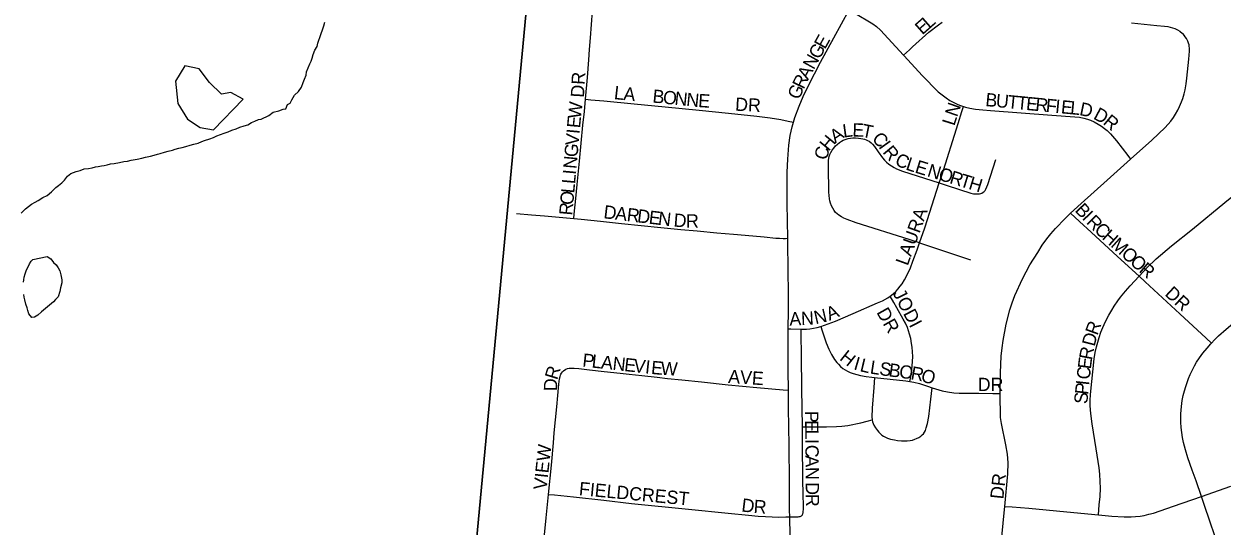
# Model space of a CAD drawing. Extents: x 1410790 to 1770854, y 448063 to 770588.
# Drawn here: x 1522235 to 1526748, y 644151 to 646042 of the extents above; entities that cross this region are included whole.
import ezdxf

# ---------------------------------------------------------------- set-up
doc = ezdxf.new("R2010")
doc.units = 0
for name, color, linetype in [('GM_X_City_Street', 7, 'Continuous'), ('GM_X_City_Street_Text', 7, 'Continuous'), ('GM_X_Minor_Lake', 7, 'Continuous'), ('GM_X_Minor_River', 7, 'Continuous'), ('GM_X_Section', 7, 'Continuous')]:
    doc.layers.add(name, color=color, linetype=linetype)

msp = doc.modelspace()

# ---------------------------------------------------------------- linework, layer by layer
at = {"layer": 'GM_X_City_Street'}
for points in [[(1524350.7, 645758.7), (1524358, 645841), (1524363.1, 645907.3), (1524366, 645946.6), (1524369.1, 645989.5), (1524376.6, 646090.4), (1524380.1, 646136.2), (1524383.9, 646189.3), (1524384.9, 646204.1)], [(1525134.1, 645671.9), (1525139.4, 645689.4), (1525155.3, 645732.8), (1525170.6, 645769.3), (1525190.1, 645811.1), (1525236.1, 645898.2), (1525285.9, 645990.7), (1525343.1, 646095.3)], [(1525343.1, 646095.3), (1525360.6, 646085), (1525432.1, 646042.6), (1525445.9, 646032.7), (1525461.3, 646019.5), (1525548.5, 645924.5)], [(1525548.5, 645924.5), (1525570.5, 645945.3), (1525582.4, 645956.6), (1525643.9, 646010.9), (1525680, 646039.4), (1525694.3, 646049.3)], [(1526407.6, 646046.6), (1526502.9, 646037.1), (1526531.3, 646034.2), (1526543.4, 646032.3), (1526552.6, 646030.4), (1526561.8, 646027.8), (1526570.6, 646024.9), (1526580.7, 646020.3), (1526588.6, 646015.2), (1526598.5, 646006.7), (1526605.9, 645999.2)], [(1526403.6, 645532.9), (1526483.9, 645605), (1526533.6, 645652.1), (1526554.7, 645676.5), (1526564.6, 645689.5), (1526573, 645703.1), (1526581.7, 645717.7), (1526588, 645731.6), (1526595.5, 645749.5), (1526599.8, 645761.6), (1526605.5, 645779.2), (1526609.4, 645794.7), (1526613.4, 645817.3), (1526615.8, 645837.6), (1526623.5, 645909.1), (1526625.3, 645939.6), (1526625.5, 645951.5), (1526624.8, 645959.3), (1526623.8, 645964.3), (1526621.8, 645970.6), (1526619.4, 645977), (1526613.8, 645987.5), (1526605.9, 645999.2)], [(1526435.6, 645092.6), (1526464.4, 645123.5), (1526499.9, 645157.6), (1526557.4, 645206.3), (1526636.9, 645269.6), (1526758.6, 645369.5), (1526849.9, 645444.3), (1526878.4, 645471.4), (1526890, 645484.2), (1526901, 645497.8), (1526913.3, 645515.3), (1526925.1, 645533.8), (1526933, 645547.4), (1526938.3, 645558.8), (1526944.9, 645574.2), (1526951, 645591.2), (1526956.8, 645608.9), (1526961.2, 645625.8), (1526966, 645647.6), (1526969.3, 645667.6), (1526980.1, 645758.8), (1527002.7, 645980.6)], [(1525548.5, 645924.5), (1525550.3, 645922.5), (1525619, 645847.6), (1525679.4, 645787), (1525693.7, 645774.9), (1525708.8, 645763.6), (1525722.6, 645754.6), (1525738.3, 645746.1), (1525750.1, 645740.5), (1525759.7, 645736.7), (1525774.2, 645731.6)], [(1524306, 645309.1), (1524307.7, 645326.4), (1524313.5, 645384.6), (1524319.1, 645438.2), (1524328.3, 645525.7), (1524341, 645661.1), (1524346.7, 645713.2), (1524350.7, 645758.7)], [(1524350.7, 645758.7), (1524370.8, 645757), (1524420, 645752.9), (1524534.1, 645741.8), (1524651.1, 645730), (1524778.2, 645717.8), (1524888.8, 645706.8), (1524996.3, 645695.5), (1525046.4, 645688.9), (1525086.5, 645682.1), (1525113.8, 645676.3), (1525134.1, 645671.9)], [(1525683.1, 645443.4), (1525692.2, 645471.6), (1525754, 645667.6), (1525768.2, 645712.8), (1525774.2, 645731.6)], [(1525774.2, 645731.6), (1525781.7, 645729), (1525797.7, 645725.2), (1525819.7, 645721.8), (1525846.9, 645718.5), (1525875.3, 645716.3), (1526107.2, 645699), (1526193, 645692.8), (1526211.5, 645690.7), (1526227.3, 645687.4), (1526241.2, 645683.7), (1526253.2, 645679.4), (1526266.7, 645673.5), (1526281.5, 645665.4), (1526293.4, 645657.8), (1526305.4, 645648.7), (1526314.9, 645640.9), (1526328.4, 645628.1), (1526350.4, 645602.4), (1526392.9, 645546.8), (1526403.6, 645532.9)], [(1525112.2, 645234.9), (1525110.6, 645366), (1525110, 645484.2), (1525112, 645533.6), (1525116.4, 645586.2), (1525121.4, 645622.2), (1525128.7, 645654.6), (1525134.1, 645671.9)], [(1525266, 645528), (1525266.9, 645536.4), (1525268.5, 645543.1), (1525271, 645550.1), (1525274.6, 645557.6), (1525279.9, 645566.5), (1525285.2, 645574), (1525292.7, 645582.7), (1525298.9, 645588.9), (1525307.1, 645595.4), (1525314.3, 645600.3), (1525321.4, 645604.4), (1525329.1, 645607.7), (1525340.2, 645611.1), (1525348.8, 645612.6), (1525358, 645613.3), (1525367.9, 645613.3), (1525378.2, 645612.6), (1525387.4, 645611.3), (1525395.1, 645609.7), (1525401.4, 645608.2), (1525407, 645606.3), (1525412.2, 645603.9), (1525418.8, 645600.5), (1525426, 645594.7), (1525431.8, 645589.4), (1525439, 645581), (1525452.8, 645560.7), (1525469.2, 645537.8), (1525476.4, 645529.1), (1525484, 645521.6), (1525493, 645514.2), (1525502.9, 645507.4), (1525513.3, 645501.6), (1525522.4, 645497.1), (1525544.8, 645488), (1525683.1, 645443.4)], [(1525608.9, 645218.4), (1525569.4, 645230.8), (1525369.8, 645293.6), (1525335.5, 645306), (1525323.8, 645310.9), (1525314.1, 645315.5), (1525304.2, 645322), (1525298, 645327.1), (1525292.4, 645332.4), (1525286.6, 645339.9), (1525281.8, 645348), (1525277, 645357.7), (1525273.4, 645367.3), (1525271, 645375.8), (1525269.6, 645383.2), (1525268, 645395.8), (1525267.6, 645408.8), (1525266.3, 645505.3), (1525266, 645528)], [(1525683.1, 645443.4), (1525712.5, 645433.8), (1525801.8, 645405.6), (1525812.4, 645403.1), (1525819.3, 645402), (1525824.5, 645401.9), (1525830, 645402.2), (1525834.8, 645402.7), (1525839.7, 645404), (1525843.4, 645405.4), (1525848.4, 645408.3), (1525852, 645410.9), (1525856.1, 645415.6), (1525858.5, 645419.9), (1525862.5, 645429.3), (1525865.5, 645437.4), (1525896, 645531.2)], [(1526177.8, 645329.2), (1526217.3, 645366.6), (1526315.4, 645453.7), (1526403.6, 645532.9)], [(1525608.9, 645218.4), (1525628.7, 645274.9), (1525683.1, 645443.4)], [(1524090.1, 645329), (1524147.3, 645323.8), (1524195.4, 645319.4), (1524265.6, 645312.8), (1524306, 645309.1)], [(1525912.9, 644650.1), (1525913.9, 644728.4), (1525916.5, 644790.9), (1525919.4, 644822.4), (1525923.8, 644849.9), (1525935.4, 644911.5), (1525949.3, 644965.8), (1525957.5, 644992.3), (1525967.1, 645019.2), (1525995.9, 645082.2), (1526024, 645134.5), (1526053.6, 645182.1), (1526071.1, 645208.7), (1526088.2, 645232.5), (1526103.6, 645252.4), (1526120.3, 645272.2), (1526157.5, 645310), (1526177.8, 645329.2)], [(1526177.8, 645329.2), (1526211.7, 645297.7), (1526255, 645257.6), (1526354.9, 645167), (1526435.6, 645092.6)], [(1524306, 645309.1), (1524334.1, 645306.5), (1524406.7, 645299.1), (1524486.2, 645290.8), (1524634, 645275.4), (1524709.3, 645268.5), (1524771.2, 645262.8), (1524845.5, 645255.9), (1524908.3, 645250.3), (1524980.3, 645243.9), (1525023.9, 645240), (1525067.4, 645236.1), (1525081.5, 645235.2), (1525094.7, 645234.6), (1525103.5, 645234.8), (1525112.2, 645234.9)], [(1525114.1, 644893.5), (1525114.6, 644962.8), (1525114.9, 645031.6), (1525114, 645110.3), (1525112.3, 645225), (1525112.2, 645234.9)], [(1525497.4, 645016.7), (1525509.3, 645025.9), (1525520.3, 645036.3), (1525527.5, 645043.9), (1525536.1, 645054.7), (1525543.1, 645064.1), (1525551.9, 645078.9), (1525559.4, 645091.9), (1525574.1, 645124.3), (1525583.3, 645148.5), (1525599.4, 645191.4), (1525608.9, 645218.4)], [(1525608.9, 645218.4), (1525733.3, 645176.6), (1525800.7, 645154)], [(1526708.3, 644840.1), (1526719.9, 644852.7), (1526735.2, 644867.4), (1526763.6, 644893.2), (1526804, 644927.1), (1526892.1, 644996.4), (1527010.7, 645089.8), (1527047.1, 645120.1), (1527070.7, 645140.2)], [(1526282.6, 644193), (1526285.8, 644230.5), (1526288.6, 644263.1), (1526290.1, 644294), (1526289.4, 644318.8), (1526287.9, 644347.1), (1526285.7, 644370.8), (1526274.3, 644442.3), (1526258.9, 644536.3), (1526253.6, 644575), (1526251.8, 644604.5), (1526251.8, 644624.2), (1526253.2, 644647.1), (1526267, 644781), (1526270.3, 644804.7), (1526275, 644826.2), (1526284.7, 644860.9), (1526291.8, 644881.2), (1526298.9, 644898.7), (1526309.4, 644922), (1526321.3, 644945), (1526332.7, 644964.6), (1526341.3, 644978.9), (1526355.5, 644999.7), (1526365.9, 645013.7), (1526384.1, 645035.8), (1526401.7, 645056.4), (1526435.6, 645092.6)], [(1526435.6, 645092.6), (1526458.8, 645071.2), (1526589.4, 644950.9), (1526688.1, 644859), (1526708.3, 644840.1)], [(1525236.6, 644902.4), (1525291.8, 644923.1), (1525358.3, 644951.3), (1525450.4, 644991.4), (1525468.5, 644999.7), (1525488.8, 645010.7), (1525497.4, 645016.7)], [(1525572.6, 644695.9), (1525574.6, 644707.3), (1525579.1, 644739.2), (1525582.3, 644771.5), (1525582.9, 644789.3), (1525582.4, 644807.1), (1525580.6, 644824.5), (1525578.6, 644839.3), (1525575.6, 644857), (1525571.1, 644874.2), (1525562.8, 644898.6), (1525555.8, 644914.9), (1525547.5, 644930.8), (1525523.6, 644973.6), (1525511.5, 644993.1), (1525497.4, 645016.7)], [(1525114.6, 644662.5), (1525113.9, 644736.5), (1525113.8, 644841.5), (1525114.1, 644893.5)], [(1525114.1, 644893.5), (1525123.7, 644893.4), (1525163, 644893.3)], [(1525163, 644893.3), (1525183, 644893.3), (1525195.5, 644894.1), (1525209.7, 644896.2), (1525223.2, 644899.1), (1525236.6, 644902.4)], [(1525167.2, 644525), (1525165.4, 644667.7), (1525164, 644792.2), (1525163.2, 644874.6), (1525163, 644893.3)], [(1525236.6, 644902.4), (1525242, 644886.7), (1525257.3, 644841.8), (1525266.9, 644817.9), (1525277.5, 644797), (1525288.4, 644778.2), (1525296.5, 644767.7), (1525303, 644760.5), (1525311.4, 644752.2), (1525319.8, 644745), (1525327.9, 644740), (1525337.1, 644735.1), (1525346.9, 644730.1), (1525358.2, 644726.2), (1525372.1, 644722), (1525386.8, 644718.6), (1525407.6, 644714.8), (1525429, 644711.8), (1525439.5, 644710.7)], [(1526670.5, 644262.5), (1526650.1, 644322.1), (1526635.2, 644362.3), (1526619.4, 644408.3), (1526610.3, 644437.9), (1526602.7, 644465.3), (1526598.7, 644484.8), (1526596, 644503.1), (1526593.7, 644523), (1526592.7, 644541.9), (1526593.3, 644574.1), (1526595.1, 644600.9), (1526598, 644624.4), (1526601.6, 644642.8), (1526606.7, 644660.5), (1526611.3, 644677.1), (1526616.4, 644692.2), (1526622.2, 644707.2), (1526627.9, 644722.5), (1526636.2, 644739.9), (1526643.8, 644754.6), (1526651.9, 644768.1), (1526663.3, 644784.9), (1526676.2, 644802.5), (1526692.2, 644821.7), (1526705.7, 644837.3), (1526708.3, 644840.1)], [(1524267.7, 644736.4), (1524276.4, 644741.5), (1524283.2, 644744.1), (1524289.3, 644745.3), (1524295.7, 644746.2), (1524307.7, 644745.8), (1524325.9, 644744.4), (1524365.6, 644739.8), (1524421.2, 644733.7), (1524480.7, 644727.2), (1524514.6, 644723.4), (1524562.6, 644717.9), (1524620.8, 644711.6), (1524659.7, 644707.4), (1524713.8, 644701.5), (1524787.6, 644693.8), (1524888.1, 644683.3), (1524995.4, 644672.5), (1525095, 644664.2), (1525114.6, 644662.5)], [(1524211.2, 644270.4), (1524222.6, 644380.6), (1524229.5, 644465), (1524232.9, 644501.9), (1524237.4, 644551.9), (1524242, 644600.4), (1524250, 644685.4), (1524252.7, 644705.3), (1524254.6, 644714.3), (1524256.1, 644719.2), (1524258, 644723.5), (1524260.2, 644727.4), (1524263.3, 644731.7), (1524267.7, 644736.4)], [(1525439.5, 644710.7), (1525436.6, 644673.2), (1525430.5, 644594.6), (1525429, 644561.3), (1525429.8, 644553), (1525430.2, 644550.7)], [(1525439.5, 644710.7), (1525557.2, 644697.9), (1525572.6, 644695.9)], [(1525572.6, 644695.9), (1525587.3, 644692.9), (1525608.7, 644687.9), (1525639.2, 644678), (1525656.8, 644672.2)], [(1525119.6, 644185.8), (1525119.1, 644211.6), (1525118.7, 644316.6), (1525117.3, 644454.3), (1525115.3, 644595.4), (1525114.6, 644662.5)], [(1525430.2, 644550.7), (1525431.5, 644543.5), (1525433.7, 644537.4), (1525436.9, 644530.9), (1525442.9, 644520.6), (1525449.9, 644511.1), (1525455.6, 644504.3), (1525461.3, 644498.2), (1525466.6, 644494.1), (1525472.6, 644489.9), (1525480.7, 644485.5), (1525488.3, 644482.4), (1525499.2, 644479), (1525514.3, 644475.7), (1525526.2, 644474), (1525541.1, 644472.4), (1525551.8, 644471.6), (1525562.6, 644472.1), (1525573.3, 644473.6), (1525581.5, 644475.2), (1525590.8, 644478.2), (1525597.8, 644481), (1525606.2, 644485), (1525613.3, 644489.7), (1525618.8, 644494.3), (1525623.4, 644499.1), (1525626.8, 644504.3), (1525630.5, 644511.3), (1525634.2, 644521.3), (1525638.7, 644537.4), (1525643.3, 644563.8), (1525651.4, 644628.5), (1525656.8, 644672.2)], [(1525656.8, 644672.2), (1525669.3, 644668), (1525694.3, 644661.1), (1525713.6, 644656.9), (1525737.5, 644653.3), (1525757.5, 644652.3), (1525832.5, 644651.1), (1525885, 644650.4), (1525912.9, 644650.1)], [(1525929.7, 644225.3), (1525940.8, 644347.4), (1525942.5, 644389.6), (1525940.2, 644421.8), (1525934.3, 644456.9), (1525917.6, 644537.4), (1525914.2, 644559.6), (1525913.2, 644577), (1525912.7, 644633.1), (1525912.9, 644650.1)], [(1525119.6, 644185.8), (1525146.7, 644186.1), (1525151.1, 644186.2), (1525154.8, 644186.6), (1525157.4, 644187), (1525159.4, 644187.8), (1525161, 644188.5), (1525163.6, 644190), (1525165, 644191.3), (1525166.2, 644192.5), (1525167.2, 644193.6), (1525168, 644194.9), (1525169, 644197), (1525169.6, 644198.9), (1525170.1, 644201.5), (1525170.4, 644203.6), (1525170.9, 644207.7), (1525171.2, 644212.4), (1525171.1, 644232.1), (1525170.6, 644265.1), (1525169.6, 644331.1), (1525168.3, 644455.8), (1525167.8, 644502), (1525167.2, 644525)], [(1525167.2, 644525), (1525182.5, 644525), (1525258.2, 644525), (1525295.7, 644526), (1525315.6, 644527.1), (1525338.4, 644530.2), (1525387.3, 644540.1), (1525411.7, 644546.2), (1525430.2, 644550.7)], [(1526670.5, 644262.5), (1526781.8, 644301.1)], [(1524169.1, 643778.1), (1524173, 643829.6), (1524180.1, 643923.8), (1524191.8, 644080.7), (1524201.9, 644181.7), (1524211.2, 644270.4)], [(1524211.2, 644270.4), (1524233.4, 644268.2), (1524305.7, 644261.1), (1524419.4, 644248.4), (1524523.5, 644236.3), (1524738.2, 644214.9), (1524887.2, 644199.8), (1524965, 644192), (1525001.2, 644188.9), (1525028.4, 644186.9), (1525079, 644184.6), (1525105, 644185.4), (1525119.6, 644185.8)], [(1526282.6, 644193), (1526332.9, 644188), (1526379, 644185.5), (1526406.2, 644186.2), (1526422, 644187), (1526439.1, 644188.5), (1526455, 644191.4), (1526472.5, 644195.6), (1526490.4, 644200.3), (1526565.1, 644226), (1526670.5, 644262.5)], [(1526721.7, 643795.4), (1526734, 643926.8), (1526737.4, 644002.5), (1526737.2, 644019.7), (1526735.7, 644039), (1526733.6, 644057.2), (1526730.5, 644075.2), (1526726.4, 644092.2), (1526721, 644113.9), (1526701.8, 644170), (1526682, 644228.9), (1526670.5, 644262.5)], [(1525895.2, 643875.7), (1525907.2, 643994.8), (1525928.6, 644213.6), (1525929.7, 644225.3)], [(1525929.7, 644225.3), (1525957.9, 644223.3), (1526019.9, 644218.8), (1526189.2, 644202.2), (1526282.6, 644193)], [(1525123.2, 643686), (1525124.1, 643923), (1525122, 644041), (1525119.6, 644185.8)]]:
    msp.add_lwpolyline(points, dxfattribs=at)
at = {"layer": 'GM_X_Minor_Lake'}
for points in [[(1523061.5, 645759.6), (1523014, 645784.6), (1522979.8, 645777.3), (1522934.6, 645822.3), (1522895.5, 645873.2), (1522841.7, 645884.3), (1522806.5, 645826.9), (1522814.8, 645742.6), (1522851.7, 645683.7), (1522899.1, 645652.7), (1522949, 645643.7)], [(1522949, 645643.7), (1523061.5, 645759.6)], [(1522233.2, 645069.2), (1522235.4, 645079.2), (1522235.6, 645089.2), (1522239.8, 645101.2), (1522244, 645113.1), (1522256.4, 645139), (1522262.6, 645148.9), (1522268.7, 645154.8), (1522322.7, 645167)], [(1522322.7, 645167), (1522336.9, 645157.8), (1522346.7, 645143.6), (1522356.6, 645135.4), (1522364.4, 645123.2), (1522370.2, 645113.1), (1522374, 645097), (1522377.7, 645078.9), (1522377.5, 645066.9), (1522373.2, 645048.9), (1522371, 645034.9), (1522364.7, 645014.9), (1522354.5, 645005.1), (1522346.3, 644995.2), (1522301.6, 644957.8), (1522287.4, 644946), (1522275.3, 644938.2), (1522265.2, 644936.3), (1522253.4, 644950.6), (1522249.6, 644962.7), (1522247.8, 644972.7), (1522242, 644986.8), (1522238.2, 645003), (1522236.4, 645013), (1522234.5, 645023.1)]]:
    msp.add_lwpolyline(points, dxfattribs=at)
at = {"layer": 'GM_X_Minor_River'}
msp.add_lwpolyline([(1522225.3, 645330), (1522241.6, 645345.8), (1522264, 645363.4), (1522278.1, 645371.2), (1522288.2, 645377.1), (1522306.5, 645388.8), (1522322.6, 645396.6), (1522338.9, 645410.4), (1522355.1, 645426.1), (1522365.3, 645434), (1522377.5, 645443.8), (1522387.6, 645453.7), (1522399.9, 645469.5), (1522412.1, 645479.3), (1522432.3, 645487), (1522446.4, 645490.8), (1522462.5, 645496.6), (1522478.6, 645498.3), (1522492.6, 645500.1), (1522504.7, 645503.9), (1522514.8, 645505.8), (1522526.8, 645507.6), (1522536.9, 645509.4), (1522548.9, 645511.2), (1522561, 645515), (1522575.1, 645516.8), (1522595.2, 645520.5), (1522611.3, 645524.2), (1522625.3, 645526), (1522639.4, 645529.8), (1522661.5, 645533.4), (1522679.6, 645537.2), (1522693.7, 645540.9), (1522711.8, 645544.7), (1522725.9, 645548.4), (1522738, 645552.3), (1522748, 645554.1), (1522764.2, 645559.8), (1522778.2, 645563.6), (1522794.3, 645567.4), (1522804.4, 645571.2), (1522818.5, 645575), (1522830.6, 645576.8), (1522844.7, 645580.6), (1522860.8, 645586.3), (1522874.9, 645590.1), (1522891, 645593.9), (1522905.1, 645599.7), (1522915.2, 645603.5), (1522935.3, 645609.2), (1522949.4, 645615), (1522961.6, 645620.8), (1522975.7, 645626.6), (1522989.8, 645630.4), (1523003.9, 645636.2), (1523018, 645641.9), (1523034.1, 645647.7), (1523048.3, 645653.5), (1523064.4, 645659.2), (1523078.5, 645663), (1523092.6, 645670.8), (1523104.8, 645676.6), (1523118.9, 645682.4), (1523128.9, 645684.2), (1523157.2, 645697.8), (1523173.4, 645709.6), (1523195.6, 645715.2), (1523211.7, 645721), (1523221.7, 645722.8), (1523228, 645738.8), (1523238.1, 645744.6), (1523244.3, 645756.6), (1523254.6, 645774.4), (1523268.9, 645788.2), (1523281.2, 645804.1), (1523287.4, 645822), (1523291.6, 645834), (1523297.9, 645849.9), (1523300.1, 645861.9), (1523312.6, 645891.8), (1523316.8, 645901.8), (1523321, 645913.7), (1523325.2, 645927.7), (1523331.5, 645943.6), (1523339.7, 645957.5), (1523341.9, 645969.5), (1523346.1, 645981.5), (1523350.3, 645991.4), (1523365, 646035.3), (1523369.2, 646049.3)], dxfattribs=at)
at = {"layer": 'GM_X_Section'}
for points in [[(1524163.6, 646480.2), (1523663.4, 641153), (1518360, 641683.9), (1518872.7, 647025.1)], [(1529389.2, 645957.9), (1528881.3, 640647.9), (1523663.4, 641153), (1524163.6, 646480.2)]]:
    msp.add_lwpolyline(points, close=True, dxfattribs=at)

# ---------------------------------------------------------------- texts
at = {"layer": 'GM_X_City_Street_Text'}
for s, rotation, p in [('E', 41.4044, (1525618.9, 645999.1)), ('L', 41.4138, (1525645.3, 646022.4)), ('E', 61.0764, (1525252.4, 645944.6)), ('G', 61.059, (1525231.2, 645906.1)), ('N', 61.0887, (1525209.9, 645867.6)), ('A', 61.3424, (1525188.8, 645829)), ('DR', 86.8161, (1524344.5, 645764)), ('R', 64.4234, (1525172, 645793.9)), ('L', 353.7579, (1524456.1, 645759.7)), ('A', 354.2253, (1524491.6, 645755.8)), ('B', 354.3075, (1524601.2, 645746.5)), ('O', 354.3212, (1524640.6, 645742.5)), ('N', 354.3079, (1524684.4, 645738.2)), ('N', 354.5698, (1524728.4, 645733.8)), ('E', 356.1454, (1524773.7, 645729.5)), ('G', 66.6522, (1525154.8, 645754)), ('B', 354.5274, (1525855.1, 645733.3)), ('U', 354.5058, (1525894.5, 645729.5)), ('W', 83.8009, (1524333.1, 645683.4)), ('DR', 356.9887, (1524913.2, 645715.7)), ('N', 71.0225, (1525750.1, 645689.5)), ('T', 354.5143, (1525938.3, 645725.3)), ('T', 354.5001, (1525973.3, 645722)), ('E', 354.5216, (1526008.4, 645718.6)), ('R', 354.5274, (1526043.4, 645715.2)), ('F', 354.5001, (1526082.8, 645711.5)), ('I', 354.5088, (1526117.9, 645708.1)), ('E', 354.5143, (1526139.8, 645706)), ('L', 354.5001, (1526174.8, 645702.6)), ('D', 348.2464, (1526208.4, 645699.5)), ('E', 84.8847, (1524330, 645648.6)), ('L', 72.5629, (1525739.7, 645656.2)), ('D', 331.8954, (1526260.2, 645686.7)), ('R', 320.3577, (1526296.8, 645667.5)), ('I', 84.8901, (1524328, 645626.6)), ('A', 33.6295, (1525291.3, 645591.8)), ('L', 7.7553, (1525322.4, 645614.1)), ('E', 358.0053, (1525355.1, 645618.7)), ('T', 348.5025, (1525388.1, 645617.7)), ('V', 84.8798, (1524324.1, 645582.8)), ('H', 50.6814, (1525266.3, 645560.4)), ('C', 312.045, (1525426.7, 645608.1)), ('I', 305.2607, (1525452.3, 645579.9)), ('G', 84.8798, (1524320.1, 645539)), ('C', 75.8695, (1525259.3, 645527.1)), ('R', 309.7101, (1525467.5, 645558.6)), ('C', 335.6551, (1525512.4, 645513.2)), ('N', 84.8798, (1524316.2, 645495.2)), ('L', 341.6439, (1525553.7, 645494.8)), ('E', 342.8175, (1525588.2, 645483.4)), ('N', 342.9471, (1525634.6, 645469.1)), ('L', 84.8847, (1524311.1, 645438.2)), ('I', 84.8768, (1524314.2, 645473.3)), ('O', 342.9407, (1525676.6, 645456.2)), ('R', 342.9646, (1525718.7, 645443.3)), ('T', 342.9475, (1525756.6, 645431.7)), ('H', 342.9609, (1525790.3, 645421.3)), ('L', 84.885, (1524308, 645403.1)), ('O', 84.8788, (1524304, 645359.3)), ('R', 84.8814, (1524300.5, 645319.9)), ('D', 353.2301, (1524416.6, 645310.7)), ('A', 353.2084, (1524460.3, 645305.5)), ('R', 353.2418, (1524504, 645300.3)), ('D', 353.2084, (1524543.3, 645295.6)), ('E', 353.2476, (1524587, 645290.4)), ('N', 353.2084, (1524622, 645286.3)), ('D', 355.5224, (1524681, 645279.3)), ('R', 359.7743, (1524728.9, 645275.7)), ('LAURA', 70.1145, (1525563.9, 645129.1)), ('B', 313.334, (1526191.1, 645338.8)), ('I', 313.3479, (1526218.3, 645309.9)), ('R', 314.0393, (1526233.9, 645293.5)), ('C', 317.2047, (1526263.6, 645262.9)), ('H', 318.0046, (1526293.2, 645235.5)), ('M', 318.0109, (1526325.9, 645206)), ('O', 318.0139, (1526365.1, 645170.7)), ('O', 318.0071, (1526397.8, 645141.3)), ('R', 319.8429, (1526431.9, 645110.7)), ('DR', 317.1199, (1526529.5, 645022.4)), ('JODI', 297.3495, (1525506.4, 645028.4)), ('N', 12.9637, (1525217.1, 644911.2)), ('A', 23.2291, (1525269.3, 644924.1)), ('DR', 299.3617, (1525445.1, 644956.4)), ('A', 2.3832, (1525119.2, 644906.1)), ('N', 2.3942, (1525163.2, 644908)), ('R', 70.2171, (1526278.4, 644867)), ('D', 75.6563, (1526267.9, 644825.5)), ('P', 353.868, (1524337.1, 644752.1)), ('L', 353.868, (1524372.1, 644748.4)), ('A', 353.8686, (1524407.1, 644744.6)), ('N', 353.8686, (1524450.8, 644739.9)), ('E', 353.868, (1524494.6, 644735.2)), ('H', 321.2719, (1525304.3, 644779.2)), ('I', 343.898, (1525357.6, 644741.8)), ('E', 83.0851, (1526253.8, 644740.5)), ('R', 79.1879, (1526257.9, 644774.5)), ('R', 72.8821, (1524243.6, 644699.2)), ('V', 353.8686, (1524529.6, 644731.4)), ('I', 353.8674, (1524573.3, 644726.7)), ('E', 354.7893, (1524596, 644724.3)), ('W', 356.6091, (1524632.8, 644721)), ('AVE', 356.1808, (1524886.9, 644690.5)), ('L', 346.6747, (1525381.3, 644735)), ('L', 351.2172, (1525419.8, 644726)), ('S', 351.9564, (1525455.3, 644720.6)), ('B', 351.9592, (1525490.2, 644715.6)), ('O', 352.5191, (1525529.9, 644710)), ('R', 349.7212, (1525572.9, 644704.4)), ('O', 343.1239, (1525610.4, 644697.7)), ('C', 83.5843, (1526249.4, 644701.2)), ('D', 88.8634, (1524243.3, 644658.9)), ('DR', 0, (1525827.9, 644659.7)), ('I', 83.585, (1526247, 644679.4)), ('S', 85.9942, (1526240.8, 644609.8)), ('P', 83.9087, (1526243.3, 644644.4)), ('P', 270.5464, (1525177.3, 644584.5)), ('E', 270.5328, (1525177.6, 644549.3)), ('L', 270.5543, (1525178, 644514.1)), ('I', 270.5463, (1525178.3, 644478.9)), ('VIEW', 83.7944, (1524203.7, 644285.8)), ('C', 270.5343, (1525178.5, 644456.9)), ('A', 270.5504, (1525178.9, 644417.3)), ('N', 270.5356, (1525179.3, 644373.3)), ('DR', 83.9934, (1525924.1, 644250.9)), ('FIELDCREST', 354.5607, (1524324.3, 644268.1)), ('D', 270.5356, (1525179.8, 644316.1)), ('D', 352.9224, (1524936, 644206.4)), ('R', 355.9274, (1524982.5, 644200.7)), ('R', 270.5522, (1525180.2, 644272.1))]:
    msp.add_text(s, height=50, rotation=rotation, dxfattribs=at).set_placement(p)

doc.saveas('drawing.dxf')
